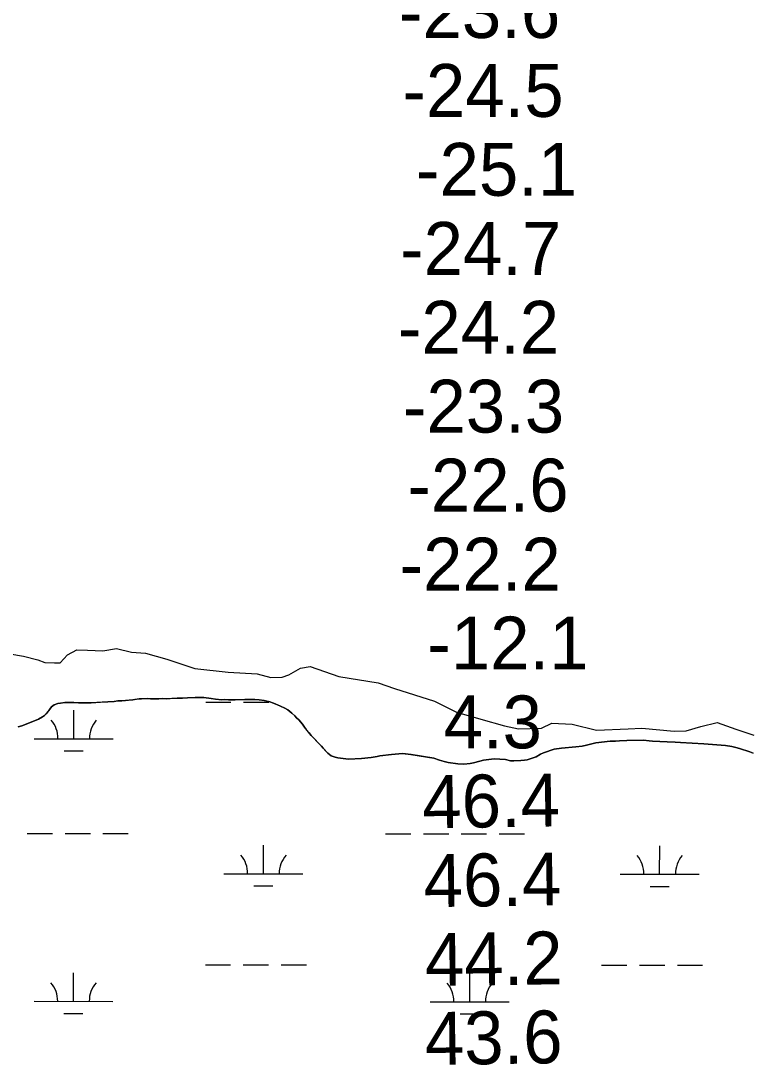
# Model space of a CAD drawing. Extents: x 3148686 to 3186545, y 916144 to 941516.
# Drawn here: x 3166181 to 3167105, y 931719 to 933042 of the extents above; entities that cross this region are included whole.
import ezdxf

# ---------------------------------------------------------------- set-up
doc = ezdxf.new("R2010")
doc.units = 0
for name, color, linetype in [('V-RIVR-EDGE', 7, 'Continuous'), ('V-RIVR-RANG', 7, 'Continuous'), ('V-SITE-VEGE', 7, 'Continuous'), ('V-WETL-SWMP', 7, 'Continuous')]:
    doc.layers.add(name, color=color, linetype=linetype)

msp = doc.modelspace()

# ---------------------------------------------------------------- linework, layer by layer
at = {"layer": 'V-RIVR-EDGE'}
for points in [[(3166167.054444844, 932239.7231368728), (3166184.4065532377, 932236.6346607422), (3166202.668561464, 932232.0211500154), (3166211.188572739, 932228.9545131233), (3166223.6738245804, 932228.3145268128), (3166230.6793443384, 932228.6017611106), (3166240.145403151, 932238.6287331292), (3166251.733557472, 932244.6912176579), (3166265.437782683, 932244.3527741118), (3166284.9270481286, 932243.3909119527), (3166301.99041607, 932246.6988454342), (3166321.166089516, 932242.0830754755), (3166338.826518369, 932240.5166216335), (3166365.9130929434, 932232.8357209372), (3166401.5174195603, 932221.1745181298), (3166443.534723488, 932216.5022673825), (3166480.3806157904, 932214.2792595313), (3166497.729711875, 932209.9725631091), (3166512.044553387, 932210.2417235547), (3166520.579626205, 932213.2661881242), (3166535.2193558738, 932221.7575824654), (3166547.7113854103, 932223.8585918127), (3166583.922562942, 932211.2822176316), (3166633.849261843, 932202.9357260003), (3166654.541686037, 932195.8797500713), (3166705.0586681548, 932179.9178754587), (3166733.0430933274, 932165.8390589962), (3166763.781316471, 932156.9309010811), (3166793.6073805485, 932148.6341125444), (3166811.2617847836, 932144.6312181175), (3166840.502084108, 932145.7771430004), (3166853.613766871, 932152.1404172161), (3166879.1926276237, 932150.5543833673), (3166910.2391712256, 932143.1682477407), (3166950.1404042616, 932144.8969250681), (3166967.8061046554, 932145.4623567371), (3167008.6074475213, 932141.7067835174), (3167023.83670733, 932142.2782398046), (3167042.4281221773, 932147.7142934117)], [(3167042.4281221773, 932147.7142934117), (3167063.1506694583, 932152.8405204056), (3167086.5810770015, 932144.5595464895), (3167109.7084356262, 932136.8884357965)]]:
    msp.add_lwpolyline(points, dxfattribs=at)
at = {"layer": 'V-SITE-VEGE'}
for points in [[(3166722.364000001, 932101.9629999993), (3166717.060000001, 932103.2639999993), (3166711.162000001, 932105.1439999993), (3166704.078000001, 932107.7899999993), (3166675.236000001, 932112.1049999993), (3166664.451000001, 932113.3319999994), (3166650.668000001, 932112.3549999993), (3166635.902000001, 932110.4049999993), (3166632.582000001, 932109.5779999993), (3166624.964000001, 932108.2999999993), (3166612.594000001, 932107.0889999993), (3166596.146000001, 932106.4259999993), (3166582.758000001, 932108.1209999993), (3166579.047000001, 932108.8029999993), (3166574.056000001, 932110.7759999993), (3166570.034000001, 932113.9539999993), (3166563.995000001, 932120.1249999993), (3166561.779000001, 932122.7129999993), (3166557.349000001, 932127.2929999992), (3166551.506000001, 932133.6639999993), (3166548.891000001, 932136.2509999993), (3166540.221000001, 932146.8079999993), (3166537.596000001, 932150.7979999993), (3166532.961000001, 932155.9749999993), (3166530.344000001, 932158.5619999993), (3166527.927000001, 932161.1499999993), (3166524.104000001, 932164.7299999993), (3166521.689000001, 932166.7189999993), (3166519.076000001, 932168.7049999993), (3166515.260000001, 932170.8819999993), (3166510.040000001, 932173.6549999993), (3166501.211000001, 932177.4089999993), (3166496.597000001, 932179.1849999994), (3166489.181000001, 932180.7409999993), (3166482.773000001, 932181.5049999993), (3166477.567000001, 932181.8759999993), (3166472.562000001, 932182.0459999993), (3166464.757000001, 932181.7999999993), (3166443.939000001, 932181.6819999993), (3166439.335000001, 932181.8539999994), (3166435.532000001, 932181.6319999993), (3166427.723000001, 932182.3859999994), (3166421.910000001, 932183.3549999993), (3166412.897000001, 932184.5039999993), (3166401.689000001, 932184.4379999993), (3166392.282000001, 932184.1819999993), (3166385.679000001, 932183.7459999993), (3166378.876000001, 932183.5059999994), (3166365.468000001, 932182.8259999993), (3166361.062000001, 932183.0019999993), (3166355.660000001, 932182.7709999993), (3166349.055000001, 932182.7319999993), (3166342.047000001, 932183.0929999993), (3166333.8400000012, 932182.8449999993), (3166330.8400000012, 932182.6279999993), (3166323.039000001, 932181.5809999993), (3166313.438000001, 932180.5239999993), (3166303.833000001, 932180.0699999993), (3166299.033000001, 932179.4409999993), (3166291.228000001, 932179.1949999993), (3166270.217000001, 932177.6719999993), (3166254.005000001, 932177.5769999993), (3166248.197000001, 932178.1449999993), (3166236.7860000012, 932178.0789999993), (3166231.186000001, 932177.4459999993), (3166227.789000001, 932176.8259999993), (3166223.193000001, 932175.1979999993), (3166220.004000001, 932172.7769999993), (3166217.823000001, 932169.7619999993), (3166213.051000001, 932163.9289999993), (3166210.862000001, 932161.7159999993), (3166208.470000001, 932159.9009999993), (3166203.284000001, 932156.8699999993), (3166194.097000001, 932153.2099999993), (3166190.501000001, 932151.9899999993), (3166182.114000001, 932148.5389999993), (3166177.719000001, 932147.1109999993)], [(3167108.533000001, 932114.1629999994), (3167104.597000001, 932115.6789999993), (3167091.420000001, 932120.0059999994), (3167086.701000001, 932121.3149999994), (3167081.792000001, 932122.4269999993), (3167073.551000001, 932123.4899999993), (3167046.110000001, 932125.8629999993), (3167016.5190000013, 932127.6219999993), (3167009.664000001, 932127.7269999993), (3166999.864000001, 932128.3799999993), (3166981.057000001, 932129.1069999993), (3166976.744000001, 932129.4409999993), (3166969.685000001, 932130.3259999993), (3166948.738000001, 932130.0469999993), (3166939.540000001, 932129.7299999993), (3166934.257000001, 932129.2669999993), (3166927.601000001, 932129.1789999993), (3166909.222000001, 932127.1699999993), (3166897.513000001, 932124.0769999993), (3166892.242000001, 932123.0289999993), (3166884.228000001, 932121.9409999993), (3166865.843000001, 932120.3249999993), (3166856.457000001, 932119.2219999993), (3166843.209000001, 932114.3449999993), (3166839.317000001, 932112.5309999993), (3166833.679000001, 932109.5179999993), (3166828.811000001, 932107.4969999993), (3166822.372000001, 932105.6469999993), (3166819.055000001, 932105.0169999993), (3166814.166000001, 932104.5599999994), (3166805.360000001, 932104.0499999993), (3166801.243000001, 932104.3879999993), (3166794.956000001, 932106.0649999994), (3166780.458000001, 932106.6549999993), (3166766.970000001, 932104.9079999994), (3166762.481000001, 932103.8699999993), (3166754.481000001, 932101.6089999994), (3166750.186000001, 932100.7669999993), (3166742.166000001, 932100.0749999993), (3166734.722000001, 932100.3659999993), (3166722.364000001, 932101.9629999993)]]:
    msp.add_lwpolyline(points, dxfattribs=at)
at = {"layer": 'V-WETL-SWMP'}
for p, q in [((3166415.1420004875, 932178.5175481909), (3166447.1419496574, 932178.4838297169)), ((3166463.141924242, 932178.4669704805), (3166495.141873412, 932178.4332520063)), ((3166248.0295214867, 932132.263776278), (3166248.0673159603, 932168.263627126)), ((3166198.0296009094, 932132.3164613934), (3166298.0294420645, 932132.2110911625)), ((3166236.013340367, 932116.8454846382), (3166260.0133022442, 932116.8201957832)), ((3166189.05955884, 932012.2552778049), (3166221.0595080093, 932012.2215593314)), ((3166237.0594825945, 932012.2047000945), (3166269.0594317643, 932012.1709816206)), ((3166285.059406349, 932012.1541223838), (3166317.0593555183, 932012.1204039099)), ((3166642.966837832, 932011.7769938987), (3166674.9667870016, 932011.7432754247)), ((3166690.9667615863, 932011.7264161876), (3166722.9667107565, 932011.6926977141)), ((3166738.9666853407, 932011.6758384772), (3166770.966634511, 932011.6421200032)), ((3166786.9666090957, 932011.6252607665), (3166818.966558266, 932011.5915422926)), ((3166488.3218120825, 931961.1980980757), (3166488.359606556, 931997.1979489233)), ((3166990.2290148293, 931960.6692364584), (3166990.2668093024, 931996.669087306)), ((3166438.3218915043, 931961.250783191), (3166538.3217326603, 931961.1454129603)), ((3166940.229094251, 931960.7219215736), (3167040.228935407, 931960.616551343)), ((3166476.3056309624, 931945.7798064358), (3166500.305592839, 931945.7545175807)), ((3166978.212833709, 931945.2509448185), (3167002.2127955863, 931945.2256559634)), ((3166414.792742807, 931845.8439265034), (3166446.7926919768, 931845.8102080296)), ((3166462.792666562, 931845.793348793), (3166494.7926157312, 931845.7596303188)), ((3166510.792590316, 931845.7427710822), (3166542.792539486, 931845.709052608)), ((3166916.6999455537, 931845.3150648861), (3166948.699894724, 931845.2813464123)), ((3166964.6998693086, 931845.2644871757), (3166996.699818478, 931845.2307687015)), ((3167012.699793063, 931845.2139094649), (3167044.699742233, 931845.1801909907)), ((3166247.6802638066, 931799.5901545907), (3166247.71805828, 931835.5900054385)), ((3166749.5874665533, 931799.0612929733), (3166749.625261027, 931835.0611438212)), ((3166197.680343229, 931799.6428397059), (3166297.680184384, 931799.5374694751)), ((3166699.5875459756, 931799.1139780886), (3166799.5873871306, 931799.0086078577)), ((3166235.6640826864, 931784.1718629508), (3166259.664044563, 931784.1465740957)), ((3166737.571285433, 931783.6430013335), (3166761.571247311, 931783.6177124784))]:
    msp.add_line(p, q, dxfattribs=at)
for points in [[(3166177.719000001, 932147.1109999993), (3166182.114000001, 932148.5379999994), (3166187.706000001, 932150.7719999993), (3166190.501000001, 932151.9889999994), (3166194.097000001, 932153.2109999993), (3166198.291000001, 932154.8369999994), (3166203.284000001, 932156.8669999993), (3166208.470000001, 932159.8999999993), (3166210.862000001, 932161.7149999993), (3166213.051000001, 932163.9289999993), (3166215.833000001, 932167.3479999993), (3166217.821000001, 932169.7619999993), (3166220.005000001, 932172.7769999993), (3166223.194000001, 932175.1979999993), (3166227.788000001, 932176.8249999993), (3166231.187000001, 932177.4459999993), (3166236.788000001, 932178.0789999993), (3166239.991000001, 932178.0969999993), (3166244.795000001, 932178.1249999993), (3166248.198000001, 932178.1449999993), (3166254.006000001, 932177.5779999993), (3166263.813000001, 932177.6349999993), (3166270.218000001, 932177.6719999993), (3166276.021000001, 932178.1059999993), (3166281.823000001, 932178.5399999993), (3166291.227000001, 932179.1949999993), (3166299.032000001, 932179.4399999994), (3166303.832000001, 932180.0679999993), (3166309.035000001, 932180.2989999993), (3166313.438000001, 932180.5239999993), (3166317.238000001, 932180.9469999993), (3166323.040000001, 932181.5809999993), (3166327.640000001, 932182.2079999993), (3166330.8400000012, 932182.6269999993), (3166333.841000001, 932182.8439999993), (3166342.047000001, 932183.0919999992), (3166345.050000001, 932182.9089999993), (3166349.054000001, 932182.7319999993), (3166352.257000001, 932182.7509999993), (3166355.660000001, 932182.7709999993), (3166361.063000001, 932183.0019999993), (3166365.467000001, 932182.8269999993), (3166370.070000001, 932183.0539999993), (3166378.875000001, 932183.5059999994), (3166385.679000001, 932183.7449999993), (3166392.282000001, 932184.1839999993), (3166401.688000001, 932184.4379999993), (3166407.493000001, 932184.4719999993), (3166412.897000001, 932184.5029999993), (3166421.9110000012, 932183.3549999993), (3166427.722000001, 932182.3869999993), (3166431.927000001, 932182.0119999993), (3166435.532000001, 932181.6319999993), (3166439.334000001, 932181.8539999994), (3166443.939000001, 932181.6809999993), (3166452.546000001, 932181.7309999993), (3166458.751000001, 932181.7669999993), (3166464.756000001, 932181.8009999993), (3166472.561000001, 932182.0469999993), (3166477.566000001, 932181.8759999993), (3166482.772000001, 932181.5049999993), (3166489.182000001, 932180.7419999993), (3166492.990000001, 932179.9629999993), (3166496.597000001, 932179.1839999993), (3166501.211000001, 932177.4089999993), (3166506.228000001, 932175.2359999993), (3166510.040000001, 932173.6569999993), (3166515.261000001, 932170.8849999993), (3166519.076000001, 932168.7049999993), (3166521.690000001, 932166.7189999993), (3166524.103000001, 932164.7309999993), (3166527.927000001, 932161.1499999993), (3166530.344000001, 932158.5619999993), (3166532.962000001, 932155.9749999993), (3166537.595000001, 932150.7969999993), (3166540.221000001, 932146.8089999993), (3166542.439000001, 932144.0199999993), (3166546.067000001, 932139.6369999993), (3166548.889000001, 932136.2509999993), (3166551.506000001, 932133.6639999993), (3166553.722000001, 932131.2749999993), (3166557.348000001, 932127.2919999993), (3166561.778000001, 932122.7139999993), (3166563.995000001, 932120.1249999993), (3166567.418000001, 932116.5419999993), (3166570.035000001, 932113.9549999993), (3166574.057000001, 932110.7749999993), (3166579.048000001, 932108.8039999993), (3166582.758000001, 932108.1209999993), (3166596.146000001, 932106.4249999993), (3166612.593000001, 932107.0899999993), (3166624.963000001, 932108.2999999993), (3166632.583000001, 932109.5769999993), (3166635.901000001, 932110.4039999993), (3166650.666000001, 932112.3539999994), (3166664.450000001, 932113.3309999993), (3166675.235000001, 932112.1039999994), (3166704.077000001, 932107.7889999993), (3166711.1610000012, 932105.1429999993)], [(3166711.1610000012, 932105.1429999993), (3166717.061000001, 932103.2629999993), (3166722.365000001, 932101.9629999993), (3166734.722000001, 932100.3659999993), (3166742.167000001, 932100.0739999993), (3166750.186000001, 932100.7679999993), (3166754.4820000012, 932101.6089999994), (3166762.480000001, 932103.8689999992), (3166766.970000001, 932104.9079999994), (3166780.457000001, 932106.6549999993), (3166794.955000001, 932106.0649999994), (3166801.243000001, 932104.3869999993), (3166805.360000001, 932104.0499999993), (3166814.165000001, 932104.5589999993), (3166819.054000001, 932105.0159999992), (3166822.3740000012, 932105.6469999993), (3166828.811000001, 932107.4959999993), (3166833.679000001, 932109.5189999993), (3166839.318000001, 932112.5309999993), (3166843.209000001, 932114.3449999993), (3166856.459000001, 932119.2209999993), (3166865.844000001, 932120.3259999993), (3166884.228000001, 932121.9419999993), (3166892.242000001, 932123.0279999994), (3166897.514000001, 932124.0769999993), (3166909.222000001, 932127.1699999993), (3166927.601000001, 932129.1779999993), (3166934.257000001, 932129.2669999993), (3166939.538000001, 932129.7289999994), (3166948.737000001, 932130.0469999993), (3166969.685000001, 932130.3269999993), (3166976.745000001, 932129.4419999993), (3166981.058000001, 932129.1079999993), (3166999.865000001, 932128.3799999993), (3167009.664000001, 932127.7269999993), (3167016.5190000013, 932127.6229999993), (3167046.110000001, 932125.8639999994), (3167073.554000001, 932123.4889999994), (3167081.793000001, 932122.4239999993), (3167086.703000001, 932121.3139999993), (3167091.420000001, 932120.0069999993), (3167104.596000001, 932115.6789999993), (3167108.533000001, 932114.1649999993)]]:
    msp.add_lwpolyline(points, dxfattribs=at)
for centre, radius, start, end in [((3166192.7871716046, 932132.7967871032), 35.24628790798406, 359.16780918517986, 40.7114675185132), ((3166303.272868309, 932132.6803678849), 35.24628790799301, 139.16780223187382, 180.71146056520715), ((3166433.079462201, 931961.7311089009), 35.24628790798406, 359.16780918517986, 40.7114675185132), ((3166543.5651589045, 931961.6146896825), 35.24628790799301, 139.16780223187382, 180.71146056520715), ((3166934.9866649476, 931961.2022472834), 35.24628790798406, 359.16780918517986, 40.7114675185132), ((3167045.4723616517, 931961.0858280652), 35.24628790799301, 139.16780223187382, 180.71146056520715), ((3166192.4379139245, 931800.1231654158), 35.24628790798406, 359.16780918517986, 40.7114675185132), ((3166302.9236106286, 931800.0067461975), 35.24628790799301, 139.16780223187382, 180.71146056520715), ((3166694.345116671, 931799.5943037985), 35.24628790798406, 359.16780918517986, 40.7114675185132), ((3166804.830813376, 931799.4778845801), 35.24628790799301, 139.16780223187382, 180.71146056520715)]:
    msp.add_arc(centre, radius, start, end, dxfattribs=at)

# ---------------------------------------------------------------- texts
at = {"layer": 'V-RIVR-RANG'}
for s, p in [('-23.6', (3166660.0356862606, 933019.984333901)), ('-24.5', (3166664.3552773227, 932920.0134030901)), ('-25.1', (3166681.5992439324, 932820.0537741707)), ('-24.7', (3166661.393136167, 932719.9030521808)), ('-24.2', (3166658.589113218, 932619.9170521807)), ('-23.3', (3166665.0127170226, 932520.055333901)), ('-22.6', (3166670.6532131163, 932420.0693339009)), ('-22.2', (3166660.730670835, 932319.9590521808)), ('-12.1', (3166695.9137047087, 932219.9768194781)), ('4.3', (3166716.5861389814, 932120.0473528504))]:
    msp.add_text(s, height=67, dxfattribs=at).set_placement(p)
for s, p in [('46.4', (3166690.004765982, 932018.766132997)), ('46.4', (3166691.686765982, 931918.7801329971)), ('44.2', (3166693.3677659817, 931818.794132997)), ('43.6', (3166693.2034976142, 931718.7817619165))]:
    msp.add_text(s, height=67, rotation=0.8183257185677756, dxfattribs=at).set_placement(p)

doc.saveas('drawing.dxf')
